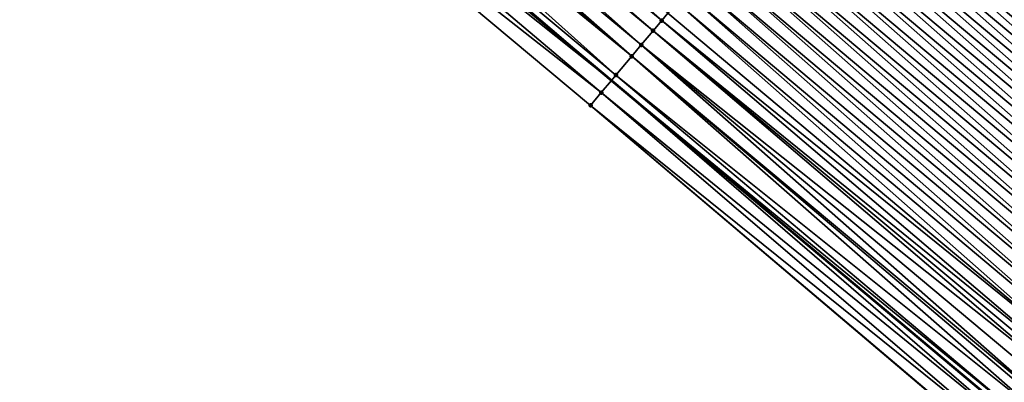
# Model space of a CAD drawing. Header units: feet. Extents: x 2007189 to 2022806, y 818621 to 837694.
# Tile 416 of 656: x 2017295 to 2017331, y 818641 to 818654. Entities that reach past the tile are written whole.
import ezdxf

# ---------------------------------------------------------------- set-up
doc = ezdxf.new("R2010")
doc.units = ezdxf.units.FT
doc.header["$MEASUREMENT"] = 0
for name, color, linetype, lineweight in [('EP_Travel Lane', 172, 'Continuous', 53), ('Road Shots', 141, 'Continuous', 100), ('Road X-Section', 40, 'Continuous', 13)]:
    doc.layers.add(name, color=color, linetype=linetype, lineweight=lineweight)
doc.layers.add('I-77-MM17-21_SB-Surface-Border', color=7, linetype='Continuous')
doc.layers.add('I-77-MM17-21_SB-Surface-TIN', color=7, linetype='Continuous')

msp = doc.modelspace()

# ---------------------------------------------------------------- linework, layer by layer
at = {"layer": 'EP_Travel Lane'}
msp.add_polyline3d([(2017070.938029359, 818857.1195621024, 278.6535262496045), (2017086.277400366, 818844.286020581, 278.7181300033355), (2017101.61676804, 818831.4524818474, 278.7845818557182), (2017116.956138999, 818818.6189403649, 278.849228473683), (2017132.295548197, 818805.7853668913, 278.8932618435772), (2017147.635018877, 818792.9517419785, 278.904111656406), (2017162.974567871, 818780.1180515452, 278.872728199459), (2017178.314059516, 818767.2844090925, 278.8722429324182), (2017193.640782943, 818754.4558058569, 278.9156085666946), (2017208.965912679, 818741.6049340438, 278.8966614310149), (2017224.290997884, 818728.7540995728, 278.8645873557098), (2017239.616065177, 818715.9032801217, 278.8272637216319), (2017254.94092502, 818703.0526346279, 278.728892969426), (2017270.265811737, 818690.2019665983, 278.6384281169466), (2017285.590665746, 818677.3513259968, 278.5383362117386), (2017300.915501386, 818664.5007007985, 278.4328399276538), (2017316.240269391, 818651.6501323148, 278.3074304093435), (2017331.564989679, 818638.7996038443, 278.1679843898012), (2017346.873128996, 818625.9656354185, 278.0020297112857), (2017352.742518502, 818621.0491638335, 277.9247102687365)], dxfattribs=at)
at = {"layer": 'I-77-MM17-21_SB-Surface-Border', "color": 3, "linetype": 'Continuous', "lineweight": -3}
msp.add_polyline3d([(2017330.728009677, 818637.8019453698, 278.1259375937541), (2017315.472412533, 818650.734830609, 278.2741054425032), (2017300.13039931, 818663.5650277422, 278.3719138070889), (2017284.451523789, 818675.993592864, 278.4674069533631)], dxfattribs=at)
at = {"layer": 'I-77-MM17-21_SB-Surface-TIN', "color": 128, "linetype": 'Continuous', "lineweight": -3}
for points in [[(2017302.597108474, 818666.5054163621, 278.4762372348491), (2017318.076057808, 818653.838525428, 278.3734423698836), (2017302.980883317, 818666.9628808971, 278.4933621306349)], [(2017318.076057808, 818653.838525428, 278.3734423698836), (2017318.30456138, 818654.110904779, 278.3836155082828), (2017302.980883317, 818666.9628808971, 278.4933621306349)], [(2017343.910691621, 818653.5174431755, 278.4864149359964), (2017328.908473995, 818666.7523856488, 278.6421812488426), (2017328.587139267, 818666.3693138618, 278.6331560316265)], [(2017343.910691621, 818653.5174431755, 278.4864149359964), (2017344.232026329, 818653.9005149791, 278.4954343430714), (2017328.908473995, 818666.7523856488, 278.6421812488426)], [(2017301.944047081, 818665.7267960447, 278.4706812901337), (2017317.328544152, 818652.9474350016, 278.3465429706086), (2017302.361433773, 818666.2244548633, 278.4706812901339)], [(2017302.361433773, 818666.2244548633, 278.4706812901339), (2017317.762903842, 818653.4652399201, 278.3597529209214), (2017302.597108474, 818666.5054163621, 278.4762372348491)], [(2017302.361433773, 818666.2244548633, 278.4706812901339), (2017317.328544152, 818652.9474350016, 278.3465429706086), (2017317.762903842, 818653.4652399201, 278.3597529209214)], [(2017302.597108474, 818666.5054163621, 278.4762372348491), (2017317.762903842, 818653.4652399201, 278.3597529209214), (2017318.076057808, 818653.838525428, 278.3734423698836)], [(2017343.910691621, 818653.5174431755, 278.4864149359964), (2017328.587139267, 818666.3693138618, 278.6331560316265), (2017328.311806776, 818666.0410806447, 278.6257034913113)], [(2017343.268029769, 818652.7512932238, 278.4706025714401), (2017328.265806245, 818665.9862406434, 278.6246330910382), (2017327.944477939, 818665.6031634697, 278.6174981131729)], [(2017343.589358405, 818653.1343701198, 278.4778349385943), (2017328.311806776, 818666.0410806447, 278.6257034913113), (2017328.265806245, 818665.9862406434, 278.6246330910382)], [(2017343.268029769, 818652.7512932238, 278.4706025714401), (2017343.589358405, 818653.1343701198, 278.4778349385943), (2017328.265806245, 818665.9862406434, 278.6246330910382)], [(2017343.589358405, 818653.1343701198, 278.4778349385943), (2017343.910691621, 818653.5174431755, 278.4864149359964), (2017328.311806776, 818666.0410806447, 278.6257034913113)], [(2017301.6630816, 818665.3918194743, 278.4671446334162), (2017316.98070857, 818652.532703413, 278.3465429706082), (2017301.944047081, 818665.7267960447, 278.4706812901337)], [(2017301.944047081, 818665.7267960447, 278.4706812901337), (2017316.98070857, 818652.532703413, 278.3465429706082), (2017317.328544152, 818652.9474350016, 278.3465429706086)], [(2017342.946701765, 818652.3682157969, 278.4635564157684), (2017327.944477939, 818665.6031634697, 278.6174981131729), (2017327.623149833, 818665.2200861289, 278.6104217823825)], [(2017342.946701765, 818652.3682157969, 278.4635564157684), (2017343.268029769, 818652.7512932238, 278.4706025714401), (2017327.944477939, 818665.6031634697, 278.6174981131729)], [(2017301.026900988, 818664.6334499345, 278.4436967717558), (2017316.401392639, 818651.8421814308, 278.3163393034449), (2017301.491480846, 818665.1872550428, 278.4615352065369)], [(2017301.491480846, 818665.1872550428, 278.4615352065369), (2017316.98070857, 818652.532703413, 278.3465429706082), (2017301.6630816, 818665.3918194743, 278.4671446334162)], [(2017301.491480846, 818665.1872550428, 278.4615352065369), (2017316.401392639, 818651.8421814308, 278.3163393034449), (2017316.98070857, 818652.532703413, 278.3465429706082)], [(2017342.62537106, 818651.9851406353, 278.4557154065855), (2017327.623149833, 818665.2200861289, 278.6104217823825), (2017327.301821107, 818664.8370093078, 278.6031631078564)], [(2017342.62537106, 818651.9851406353, 278.4557154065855), (2017342.946701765, 818652.3682157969, 278.4635564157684), (2017327.623149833, 818665.2200861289, 278.6104217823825)], [(2017342.304037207, 818651.6020681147, 278.4469475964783), (2017327.301821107, 818664.8370093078, 278.6031631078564), (2017326.980490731, 818664.4539338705, 278.5954187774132)], [(2017342.304037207, 818651.6020681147, 278.4469475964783), (2017342.62537106, 818651.9851406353, 278.4557154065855), (2017327.301821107, 818664.8370093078, 278.6031631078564)], [(2017300.58633334, 818664.1084482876, 278.4007596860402), (2017316.240269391, 818651.6501323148, 278.3074304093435), (2017300.915501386, 818664.5007007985, 278.4328399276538)], [(2017301.026900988, 818664.6334499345, 278.4436967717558), (2017300.915501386, 818664.5007007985, 278.4328399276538), (2017316.240269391, 818651.6501323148, 278.3074304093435)], [(2017301.026900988, 818664.6334499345, 278.4436967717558), (2017316.240269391, 818651.6501323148, 278.3074304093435), (2017316.401392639, 818651.8421814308, 278.3163393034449)], [(2017341.982703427, 818651.2189955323, 278.4382014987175), (2017326.980490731, 818664.4539338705, 278.5954187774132), (2017326.659159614, 818664.0708590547, 278.5874564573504)], [(2017341.982703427, 818651.2189955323, 278.4382014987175), (2017342.304037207, 818651.6020681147, 278.4469475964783), (2017326.980490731, 818664.4539338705, 278.5954187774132)], [(2017300.13039931, 818663.5650277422, 278.3719138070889), (2017315.86286689, 818651.2002914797, 278.2865629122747), (2017300.58633334, 818664.1084482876, 278.4007596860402)], [(2017300.58633334, 818664.1084482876, 278.4007596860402), (2017315.86286689, 818651.2002914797, 278.2865629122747), (2017316.240269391, 818651.6501323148, 278.3074304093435)], [(2017341.66137439, 818650.8359189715, 278.4308514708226), (2017326.659159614, 818664.0708590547, 278.5874564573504), (2017326.337829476, 818663.6877834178, 278.5797822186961)], [(2017341.66137439, 818650.8359189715, 278.4308514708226), (2017341.982703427, 818651.2189955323, 278.4382014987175), (2017326.659159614, 818664.0708590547, 278.5874564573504)], [(2017300.13039931, 818663.5650277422, 278.3719138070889), (2017315.472412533, 818650.734830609, 278.2741054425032), (2017315.86286689, 818651.2002914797, 278.2865629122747)], [(2017341.340046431, 818650.4528415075, 278.4238183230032), (2017326.337829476, 818663.6877834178, 278.5797822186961), (2017326.016501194, 818663.3047062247, 278.5726540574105)], [(2017341.340046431, 818650.4528415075, 278.4238183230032), (2017341.66137439, 818650.8359189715, 278.4308514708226), (2017326.337829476, 818663.6877834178, 278.5797822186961)], [(2017341.018715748, 818650.069766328, 278.4159835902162), (2017326.016501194, 818663.3047062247, 278.5726540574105), (2017325.695173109, 818662.9216288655, 278.5655841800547)], [(2017341.018715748, 818650.069766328, 278.4159835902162), (2017341.340046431, 818650.4528415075, 278.4238183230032), (2017326.016501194, 818663.3047062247, 278.5726540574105)], [(2017340.697382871, 818649.6866929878, 278.407503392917), (2017325.695173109, 818662.9216288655, 278.5655841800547), (2017325.373843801, 818662.5385525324, 278.5581542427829)], [(2017340.697382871, 818649.6866929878, 278.407503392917), (2017341.018715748, 818650.069766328, 278.4159835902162), (2017325.695173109, 818662.9216288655, 278.5655841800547)], [(2017340.376046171, 818649.3036228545, 278.3978979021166), (2017325.373843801, 818662.5385525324, 278.5581542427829), (2017325.05251146, 818662.155478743, 278.5498316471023)], [(2017340.376046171, 818649.3036228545, 278.3978979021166), (2017340.697382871, 818649.6866929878, 278.407503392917), (2017325.373843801, 818662.5385525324, 278.5581542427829)], [(2017340.054709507, 818648.9205526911, 278.3883029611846), (2017325.05251146, 818662.155478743, 278.5498316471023), (2017324.731175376, 818661.7724080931, 278.540407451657)], [(2017340.054709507, 818648.9205526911, 278.3883029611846), (2017340.376046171, 818649.3036228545, 278.3978979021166), (2017325.05251146, 818662.155478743, 278.5498316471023)], [(2017339.733371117, 818648.5374839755, 278.3781999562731), (2017324.731175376, 818661.7724080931, 278.540407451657), (2017324.409838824, 818661.3893378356, 278.5308454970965)], [(2017339.733371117, 818648.5374839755, 278.3781999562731), (2017340.054709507, 818648.9205526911, 278.3883029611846), (2017324.731175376, 818661.7724080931, 278.540407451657)], [(2017324.409838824, 818661.3893378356, 278.5308454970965), (2017324.088504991, 818661.0062650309, 278.5221224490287), (2017339.412036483, 818648.1544118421, 278.3692412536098)], [(2017339.733371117, 818648.5374839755, 278.3781999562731), (2017324.409838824, 818661.3893378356, 278.5308454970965), (2017339.412036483, 818648.1544118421, 278.3692412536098)], [(2017339.090710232, 818647.7713332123, 278.3626722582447), (2017324.088504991, 818661.0062650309, 278.5221224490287), (2017323.767174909, 818660.6231896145, 278.5144257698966)], [(2017339.090710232, 818647.7713332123, 278.3626722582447), (2017339.412036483, 818648.1544118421, 278.3692412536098), (2017324.088504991, 818661.0062650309, 278.5221224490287)], [(2017338.769388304, 818647.3882506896, 278.3574143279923), (2017323.767174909, 818660.6231896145, 278.5144257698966), (2017323.445849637, 818660.2401098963, 278.5081837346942)], [(2017338.769388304, 818647.3882506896, 278.3574143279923), (2017339.090710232, 818647.7713332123, 278.3626722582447), (2017323.767174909, 818660.6231896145, 278.5144257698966)], [(2017338.448067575, 818647.0051671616, 278.3525091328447), (2017323.445849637, 818660.2401098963, 278.5081837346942), (2017323.124524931, 818659.8570297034, 278.5021082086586)], [(2017338.448067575, 818647.0051671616, 278.3525091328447), (2017338.769388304, 818647.3882506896, 278.3574143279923), (2017323.445849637, 818660.2401098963, 278.5081837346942)], [(2017338.126741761, 818646.6220878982, 278.3461074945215), (2017323.124524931, 818659.8570297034, 278.5021082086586), (2017322.803197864, 818659.4739514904, 278.4953379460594)], [(2017338.126741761, 818646.6220878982, 278.3461074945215), (2017338.448067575, 818647.0051671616, 278.3525091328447), (2017323.124524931, 818659.8570297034, 278.5021082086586)], [(2017337.805412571, 818646.2390114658, 278.3387123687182), (2017322.803197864, 818659.4739514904, 278.4953379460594), (2017322.481869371, 818659.0908744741, 278.488147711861)], [(2017337.805412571, 818646.2390114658, 278.3387123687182), (2017338.126741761, 818646.6220878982, 278.3461074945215), (2017322.803197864, 818659.4739514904, 278.4953379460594)], [(2017337.484081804, 818645.8559363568, 278.3308528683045), (2017322.481869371, 818659.0908744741, 278.488147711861), (2017322.160539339, 818658.7077987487, 278.4805045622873)], [(2017337.484081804, 818645.8559363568, 278.3308528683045), (2017337.805412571, 818646.2390114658, 278.3387123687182), (2017322.481869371, 818659.0908744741, 278.488147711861)], [(2017337.16275123, 818645.4728610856, 278.3230503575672), (2017322.160539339, 818658.7077987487, 278.4805045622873), (2017321.839207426, 818658.3247246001, 278.4723080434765)], [(2017337.16275123, 818645.4728610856, 278.3230503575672), (2017337.484081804, 818645.8559363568, 278.3308528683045), (2017322.160539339, 818658.7077987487, 278.4805045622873)], [(2017336.841421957, 818645.0897847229, 278.3156307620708), (2017321.839207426, 818658.3247246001, 278.4723080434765), (2017321.51787542, 818657.9416505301, 278.4640839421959)], [(2017336.841421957, 818645.0897847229, 278.3156307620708), (2017337.16275123, 818645.4728610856, 278.3230503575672), (2017321.839207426, 818658.3247246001, 278.4723080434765)], [(2017336.520093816, 818644.7067074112, 278.3085442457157), (2017321.51787542, 818657.9416505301, 278.4640839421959), (2017321.196543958, 818657.5585760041, 278.456019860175)], [(2017336.520093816, 818644.7067074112, 278.3085442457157), (2017336.841421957, 818645.0897847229, 278.3156307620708), (2017321.51787542, 818657.9416505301, 278.4640839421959)], [(2017336.198765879, 818644.3236299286, 278.3015176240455), (2017321.196543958, 818657.5585760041, 278.456019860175), (2017320.875212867, 818657.1755011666, 278.4480651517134)], [(2017336.198765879, 818644.3236299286, 278.3015176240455), (2017336.520093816, 818644.7067074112, 278.3085442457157), (2017321.196543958, 818657.5585760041, 278.456019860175)], [(2017335.877437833, 818643.9405525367, 278.2944592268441), (2017320.875212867, 818657.1755011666, 278.4480651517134), (2017320.55388191, 818656.7924262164, 278.4401499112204)], [(2017335.877437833, 818643.9405525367, 278.2944592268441), (2017336.198765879, 818644.3236299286, 278.3015176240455), (2017320.875212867, 818657.1755011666, 278.4480651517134)], [(2017335.556108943, 818643.5574758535, 278.2871521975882), (2017320.55388191, 818656.7924262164, 278.4401499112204), (2017320.232550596, 818656.4093515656, 278.4321296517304)], [(2017335.556108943, 818643.5574758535, 278.2871521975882), (2017335.877437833, 818643.9405525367, 278.2944592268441), (2017320.55388191, 818656.7924262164, 278.4401499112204)], [(2017335.234778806, 818643.1744002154, 278.2794783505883), (2017320.232550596, 818656.4093515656, 278.4321296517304), (2017319.911219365, 818656.0262768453, 278.4241337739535)], [(2017335.234778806, 818643.1744002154, 278.2794783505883), (2017335.556108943, 818643.5574758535, 278.2871521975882), (2017320.232550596, 818656.4093515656, 278.4321296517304)], [(2017334.913447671, 818642.791325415, 278.2715105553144), (2017319.911219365, 818656.0262768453, 278.4241337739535), (2017319.589887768, 818655.6432024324, 278.4160299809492)], [(2017334.913447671, 818642.791325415, 278.2715105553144), (2017335.234778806, 818643.1744002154, 278.2794783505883), (2017319.911219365, 818656.0262768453, 278.4241337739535)], [(2017334.592115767, 818642.4082512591, 278.2633166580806), (2017319.589887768, 818655.6432024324, 278.4160299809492), (2017319.268555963, 818655.2601281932, 278.4078652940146)], [(2017334.592115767, 818642.4082512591, 278.2633166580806), (2017334.913447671, 818642.791325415, 278.2715105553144), (2017319.589887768, 818655.6432024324, 278.4160299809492)], [(2017334.270783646, 818642.0251772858, 278.2550585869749), (2017319.268555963, 818655.2601281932, 278.4078652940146), (2017318.947223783, 818654.8770542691, 278.3995900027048)], [(2017334.270783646, 818642.0251772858, 278.2550585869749), (2017334.592115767, 818642.4082512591, 278.2633166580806), (2017319.268555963, 818655.2601281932, 278.4078652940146)], [(2017333.949452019, 818641.642102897, 278.2469463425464), (2017318.947223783, 818654.8770542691, 278.3995900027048), (2017318.625892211, 818654.493979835, 278.3914936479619)], [(2017333.949452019, 818641.642102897, 278.2469463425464), (2017334.270783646, 818642.0251772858, 278.2550585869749), (2017318.947223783, 818654.8770542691, 278.3995900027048)], [(2017333.628121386, 818641.2590276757, 278.2391262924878), (2017318.625892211, 818654.493979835, 278.3914936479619), (2017318.30456138, 818654.110904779, 278.3836155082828)], [(2017333.628121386, 818641.2590276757, 278.2391262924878), (2017333.949452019, 818641.642102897, 278.2469463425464), (2017318.625892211, 818654.493979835, 278.3914936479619)], [(2017318.076057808, 818653.838525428, 278.3734423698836), (2017333.628121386, 818641.2590276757, 278.2391262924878), (2017318.30456138, 818654.110904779, 278.3836155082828)], [(2017317.762903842, 818653.4652399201, 278.3597529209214), (2017333.306790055, 818640.8759530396, 278.2311008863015), (2017318.076057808, 818653.838525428, 278.3734423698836)], [(2017318.076057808, 818653.838525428, 278.3734423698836), (2017333.306790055, 818640.8759530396, 278.2311008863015), (2017333.628121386, 818641.2590276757, 278.2391262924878)], [(2017317.328544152, 818652.9474350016, 278.3465429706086), (2017332.985456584, 818640.4928801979, 278.2224457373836), (2017317.762903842, 818653.4652399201, 278.3597529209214)], [(2017317.762903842, 818653.4652399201, 278.3597529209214), (2017333.129135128, 818640.6641635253, 278.2264429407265), (2017333.306790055, 818640.8759530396, 278.2311008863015)], [(2017317.762903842, 818653.4652399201, 278.3597529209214), (2017332.985456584, 818640.4928801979, 278.2224457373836), (2017333.129135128, 818640.6641635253, 278.2264429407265)], [(2017316.98070857, 818652.532703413, 278.3465429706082), (2017332.342777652, 818639.7267445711, 278.2016065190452), (2017317.328544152, 818652.9474350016, 278.3465429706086)], [(2017317.328544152, 818652.9474350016, 278.3465429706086), (2017332.664119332, 818640.1098105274, 278.2126778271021), (2017332.985456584, 818640.4928801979, 278.2224457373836)], [(2017317.328544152, 818652.9474350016, 278.3465429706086), (2017332.342777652, 818639.7267445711, 278.2016065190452), (2017332.664119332, 818640.1098105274, 278.2126778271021)], [(2017316.401392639, 818651.8421814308, 278.3163393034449), (2017332.021429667, 818639.343683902, 278.1886798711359), (2017316.98070857, 818652.532703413, 278.3465429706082)], [(2017316.98070857, 818652.532703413, 278.3465429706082), (2017332.247318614, 818639.6129523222, 278.1979049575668), (2017332.342777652, 818639.7267445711, 278.2016065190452)], [(2017316.98070857, 818652.532703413, 278.3465429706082), (2017332.021429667, 818639.343683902, 278.1886798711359), (2017332.247318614, 818639.6129523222, 278.1979049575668)], [(2017316.401392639, 818651.8421814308, 278.3163393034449), (2017316.240269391, 818651.6501323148, 278.3074304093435), (2017331.700076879, 818638.9606272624, 278.1743392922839)], [(2017316.401392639, 818651.8421814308, 278.3163393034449), (2017331.700076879, 818638.9606272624, 278.1743392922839), (2017332.021429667, 818639.343683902, 278.1886798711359)], [(2017315.86286689, 818651.2002914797, 278.2865629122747), (2017331.37872145, 818638.5775728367, 278.1592217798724), (2017316.240269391, 818651.6501323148, 278.3074304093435)], [(2017331.700076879, 818638.9606272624, 278.1743392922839), (2017316.240269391, 818651.6501323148, 278.3074304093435), (2017331.564989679, 818638.7996038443, 278.1679843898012)], [(2017331.37872145, 818638.5775728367, 278.1592217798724), (2017331.564989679, 818638.7996038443, 278.1679843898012), (2017316.240269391, 818651.6501323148, 278.3074304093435)], [(2017315.472412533, 818650.734830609, 278.2741054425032), (2017331.057363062, 818638.1945208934, 278.1432332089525), (2017315.86286689, 818651.2002914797, 278.2865629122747)], [(2017315.86286689, 818651.2002914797, 278.2865629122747), (2017331.057363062, 818638.1945208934, 278.1432332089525), (2017331.37872145, 818638.5775728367, 278.1592217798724)], [(2017315.472412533, 818650.734830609, 278.2741054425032), (2017330.736001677, 818637.8114714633, 278.1263626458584), (2017331.057363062, 818638.1945208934, 278.1432332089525)], [(2017315.472412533, 818650.734830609, 278.2741054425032), (2017330.728009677, 818637.8019453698, 278.1259375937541), (2017330.736001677, 818637.8114714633, 278.1263626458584)]]:
    msp.add_3dface(points, dxfattribs=at)
at = {"layer": 'Road Shots', "lineweight": 100}
for p in [(2017318.076057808, 818653.838525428, 278.3734423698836), (2017317.762903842, 818653.4652399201, 278.3597529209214), (2017317.328544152, 818652.9474350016, 278.3465429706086), (2017316.98070857, 818652.532703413, 278.3465429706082), (2017316.401392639, 818651.8421814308, 278.3163393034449), (2017315.86286689, 818651.2002914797, 278.2865629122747), (2017315.472412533, 818650.734830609, 278.2741054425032)]:
    msp.add_point(p, dxfattribs=at)
at = {"layer": 'Road X-Section', "extrusion": (-0.7661874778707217, 0.6426018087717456, 0.004434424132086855), "elevation": -1019574.176937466, "flags": 128}
msp.add_lwpolyline([(-1923589.426149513, 4799.545629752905), (-1923590.033692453, 4799.558087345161), (-1923590.871566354, 4799.587864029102), (-1923591.772913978, 4799.61806799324), (-1923592.314201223, 4799.61806799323), (-1923592.990063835, 4799.631278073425), (-1923593.477308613, 4799.644967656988), (-1923593.832842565, 4799.655140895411), (-1923594.332842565, 4799.663019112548), (-1923594.832842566, 4799.671115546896), (-1923595.332842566, 4799.679390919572), (-1923595.832842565, 4799.687555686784), (-1923596.332842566, 4799.695659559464), (-1923596.832842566, 4799.703655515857), (-1923597.332842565, 4799.711675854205), (-1923597.832842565, 4799.719591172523), (-1923598.332842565, 4799.727545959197), (-1923598.832842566, 4799.735610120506), (-1923599.332842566, 4799.743834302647), (-1923599.832842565, 4799.752030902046), (-1923600.332842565, 4799.759674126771), (-1923600.832842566, 4799.766864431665), (-1923601.332842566, 4799.773634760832), (-1923601.832842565, 4799.7797103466), (-1923602.332842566, 4799.785952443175), (-1923602.832842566, 4799.793649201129), (-1923603.332842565, 4799.802372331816), (-1923603.832842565, 4799.811934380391), (-1923604.332842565, 4799.8213586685), (-1923604.832842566, 4799.829681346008), (-1923605.332842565, 4799.837111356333), (-1923605.832842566, 4799.8441813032), (-1923606.332842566, 4799.851309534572), (-1923606.832842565, 4799.85898384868), (-1923607.332842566, 4799.866946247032), (-1923607.832842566, 4799.874690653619), (-1923608.332842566, 4799.881949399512), (-1923608.832842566, 4799.889025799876), (-1923609.332842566, 4799.896160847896), (-1923609.404421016, 4799.897231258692), (-1923609.832842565, 4799.904683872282), (-1923610.332842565, 4799.913709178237), (-1923610.832842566, 4799.923091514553), (-1923611.332842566, 4799.932648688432), (-1923611.832842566, 4799.942148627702), (-1923612.332842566, 4799.951705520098), (-1923612.832842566, 4799.961264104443), (-1923613.332842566, 4799.970018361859), (-1923613.832842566, 4799.978085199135), (-1923614.332842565, 4799.986540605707), (-1923614.832842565, 4799.994182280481), (-1923615.332842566, 4800.000428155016), (-1923615.429373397, 4800.000960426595)], dxfattribs=at)

doc.saveas('drawing.dxf')
